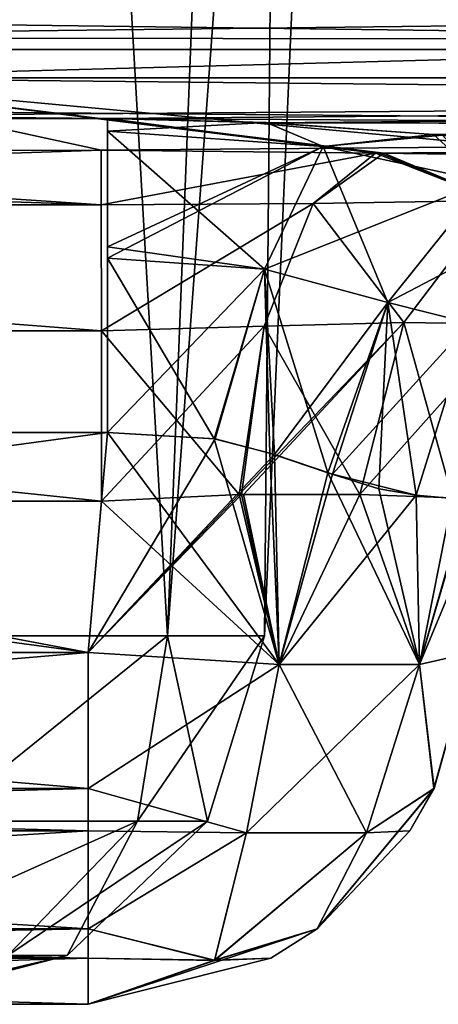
# Model space of a CAD drawing. Header units: millimetres. Extents: x -125 to 125, y -4 to 53.
# Tile 270 of 446: x 40.953 to 41.496, y -3.1 to -1.822. Entities that reach past the tile are written whole.
import ezdxf

# ---------------------------------------------------------------- set-up
doc = ezdxf.new("R2010")
doc.units = ezdxf.units.MM
doc.header["$LTSCALE"] = 65.185185
for name, color, linetype in [('14', 7, 'CONTINUOUS'), ('18', 7, 'CONTINUOUS'), ('209', 7, 'CONTINUOUS'), ('211', 7, 'CONTINUOUS'), ('272', 7, 'CONTINUOUS'), ('273', 7, 'CONTINUOUS'), ('274', 7, 'CONTINUOUS'), ('290', 7, 'CONTINUOUS'), ('291', 7, 'CONTINUOUS'), ('292', 7, 'CONTINUOUS'), ('312', 7, 'CONTINUOUS'), ('313', 7, 'CONTINUOUS'), ('332', 7, 'CONTINUOUS'), ('333', 7, 'CONTINUOUS'), ('344', 7, 'CONTINUOUS'), ('345', 7, 'CONTINUOUS'), ('346', 7, 'CONTINUOUS'), ('347', 7, 'CONTINUOUS'), ('348', 7, 'CONTINUOUS'), ('384', 7, 'CONTINUOUS'), ('388', 7, 'CONTINUOUS'), ('389', 7, 'CONTINUOUS'), ('390', 7, 'CONTINUOUS'), ('391', 7, 'CONTINUOUS'), ('409', 7, 'CONTINUOUS'), ('412', 7, 'CONTINUOUS'), ('413', 7, 'CONTINUOUS'), ('416', 7, 'CONTINUOUS'), ('421', 7, 'CONTINUOUS'), ('422', 7, 'CONTINUOUS'), ('423', 7, 'CONTINUOUS'), ('424', 7, 'CONTINUOUS'), ('428', 7, 'CONTINUOUS'), ('429', 7, 'CONTINUOUS'), ('430', 7, 'CONTINUOUS'), ('432', 7, 'CONTINUOUS'), ('478', 7, 'CONTINUOUS'), ('480', 7, 'CONTINUOUS'), ('481', 7, 'CONTINUOUS'), ('482', 7, 'CONTINUOUS')]:
    doc.layers.add(name, color=color, linetype=linetype)

msp = doc.modelspace()

# ---------------------------------------------------------------- linework, layer by layer
at = {"layer": '14', "color": 7, "linetype": 'CONTINUOUS'}
for points in [[(31.4581, -1.7064, -124.7895), (43.4046, -1.8612, -124.6798), (31.4581, -1.8612, -124.6798), (31.4581, -1.7064, -124.7895)], [(43.4046, -1.7064, -124.7895), (43.4046, -1.8612, -124.6798), (31.4581, -1.7064, -124.7895), (43.4046, -1.7064, -124.7895)], [(43.4046, -1.8612, -124.6798), (43.4046, -1.964, -124.5203), (31.4581, -1.8612, -124.6798), (43.4046, -1.8612, -124.6798)], [(43.4046, -1.964, -124.5203), (41.0668, -1.9508, -124.5504), (31.4581, -1.8612, -124.6798), (43.4046, -1.964, -124.5203)], [(41.0668, -1.9508, -124.5504), (38.9332, -1.9508, -124.5504), (31.4581, -1.8612, -124.6798), (41.0668, -1.9508, -124.5504)], [(41.2731, -1.956, -124.5391), (41.0668, -1.9508, -124.5504), (43.4046, -1.964, -124.5203), (41.2731, -1.956, -124.5391)], [(41.5021, -1.9724, -124.4978), (41.2731, -1.956, -124.5391), (43.4046, -1.964, -124.5203), (41.5021, -1.9724, -124.4978)]]:
    msp.add_3dface(points, dxfattribs=at)
at = {"layer": '18', "color": 7, "linetype": 'CONTINUOUS'}
for points in [[(40.2209, -1.8457, 124.6953), (52.1674, -1.7064, 124.7895), (40.2209, -1.6963, 124.7939), (40.2209, -1.8457, 124.6953)], [(52.1674, -1.8612, 124.6798), (52.1674, -1.7064, 124.7895), (40.2209, -1.8457, 124.6953), (52.1674, -1.8612, 124.6798)], [(40.2209, -1.9508, 124.5504), (52.1674, -1.8612, 124.6798), (40.2209, -1.8457, 124.6953), (40.2209, -1.9508, 124.5504)], [(41.0668, -1.9508, 124.5504), (52.1674, -1.8612, 124.6798), (40.2209, -1.9508, 124.5504), (41.0668, -1.9508, 124.5504)], [(41.2741, -1.9561, 124.539), (52.1674, -1.8612, 124.6798), (41.0668, -1.9508, 124.5504), (41.2741, -1.9561, 124.539)], [(52.1674, -1.964, 124.5203), (52.1674, -1.8612, 124.6798), (41.2741, -1.9561, 124.539), (52.1674, -1.964, 124.5203)], [(41.4902, -1.9714, 124.5008), (52.1674, -1.964, 124.5203), (41.2741, -1.9561, 124.539), (41.4902, -1.9714, 124.5008)], [(41.7134, -1.9917, 124.425), (52.1674, -1.964, 124.5203), (41.4902, -1.9714, 124.5008), (41.7134, -1.9917, 124.425)]]:
    msp.add_3dface(points, dxfattribs=at)
at = {"layer": '209', "color": 7, "linetype": 'CONTINUOUS'}
for points in [[(40.3014, -1.5981, -120.9029), (40.6257, -1.898, -121.6282), (51.816, -1.5981, -120.9434), (40.3014, -1.5981, -120.9029)], [(40.6257, -1.898, -121.6282), (52.233, -1.898, -121.6693), (51.816, -1.5981, -120.9434), (40.6257, -1.898, -121.6282)], [(39.9999, -1.9921, -122.1848), (41.0589, -1.9919, -122.1852), (40.6257, -1.898, -121.6282), (39.9999, -1.9921, -122.1848)], [(41.4151, -1.9955, -122.2419), (41.4259, -1.9957, -122.2456), (40.6257, -1.898, -121.6282), (41.4151, -1.9955, -122.2419)], [(41.0589, -1.9919, -122.1852), (41.4151, -1.9955, -122.2419), (40.6257, -1.898, -121.6282), (41.0589, -1.9919, -122.1852)], [(40.6257, -1.898, -121.6282), (50.59, -2, -122.4385), (52.233, -1.898, -121.6693), (40.6257, -1.898, -121.6282)], [(41.7281, -2, -122.4074), (50.59, -2, -122.4385), (40.6257, -1.898, -121.6282), (41.7281, -2, -122.4074)], [(41.4259, -1.9957, -122.2456), (41.7281, -2, -122.4074), (40.6257, -1.898, -121.6282), (41.4259, -1.9957, -122.2456)]]:
    msp.add_3dface(points, dxfattribs=at)
at = {"layer": '211', "color": 7, "linetype": 'CONTINUOUS'}
for points in [[(51.816, -1.5981, 120.9434), (40.6257, -1.898, 121.6282), (40.3014, -1.5981, 120.9029), (51.816, -1.5981, 120.9434)], [(52.233, -1.898, 121.6693), (40.6257, -1.898, 121.6282), (51.816, -1.5981, 120.9434), (52.233, -1.898, 121.6693)], [(41.0589, -1.9919, 122.1852), (39.9999, -1.9921, 122.1848), (40.6257, -1.898, 121.6282), (41.0589, -1.9919, 122.1852)], [(52.233, -1.898, 121.6693), (41.0589, -1.9919, 122.1852), (40.6257, -1.898, 121.6282), (52.233, -1.898, 121.6693)], [(41.4151, -1.9955, 122.242), (41.0589, -1.9919, 122.1852), (52.233, -1.898, 121.6693), (41.4151, -1.9955, 122.242)], [(41.4207, -1.9956, 122.2438), (41.4151, -1.9955, 122.242), (52.233, -1.898, 121.6693), (41.4207, -1.9956, 122.2438)], [(41.7281, -2, 122.4074), (41.4207, -1.9956, 122.2438), (52.233, -1.898, 121.6693), (41.7281, -2, 122.4074)]]:
    msp.add_3dface(points, dxfattribs=at)
at = {"layer": '272', "color": 7, "linetype": 'CONTINUOUS'}
for points in [[(41.0418, -2.6436, 124.2437), (41.0668, -2.3579, 124.2687), (38.9332, -2.3579, 124.2687), (41.0418, -2.6436, 124.2437)], [(38.9582, -2.6436, 124.2437), (41.0418, -2.6436, 124.2437), (38.9332, -2.3579, 124.2687), (38.9582, -2.6436, 124.2437)]]:
    msp.add_3dface(points, dxfattribs=at)
at = {"layer": '273', "color": 7, "linetype": 'CONTINUOUS'}
for points in [[(41.0418, -3.1, 123.7456), (38.9582, -3.1, 123.7456), (41.0418, -3.1, 123.1619), (41.0418, -3.1, 123.7456)], [(41.0418, -3.1, 123.1619), (38.9582, -3.1, 123.7456), (38.9582, -3.1, 123.1619), (41.0418, -3.1, 123.1619)]]:
    msp.add_3dface(points, dxfattribs=at)
at = {"layer": '274', "color": 7, "linetype": 'CONTINUOUS'}
for points in [[(41.0418, -2.6436, 122.6638), (38.9582, -2.6436, 122.6638), (40, -2.4472, 122.6467), (41.0418, -2.6436, 122.6638)], [(41.059, -2.447, 122.6466), (41.0418, -2.6436, 122.6638), (40, -2.4472, 122.6467), (41.059, -2.447, 122.6466)]]:
    msp.add_3dface(points, dxfattribs=at)
at = {"layer": '290', "color": 7, "linetype": 'CONTINUOUS'}
for points in [[(38.9582, -2.6436, -124.2437), (38.9332, -2.3579, -124.2687), (41.0668, -2.3579, -124.2687), (38.9582, -2.6436, -124.2437)], [(41.0418, -2.6436, -124.2437), (38.9582, -2.6436, -124.2437), (41.0668, -2.3579, -124.2687), (41.0418, -2.6436, -124.2437)]]:
    msp.add_3dface(points, dxfattribs=at)
at = {"layer": '291', "color": 7, "linetype": 'CONTINUOUS'}
for points in [[(38.9582, -3.1, -123.7456), (41.0418, -3.1, -123.7456), (38.9582, -3.1, -123.1619), (38.9582, -3.1, -123.7456)], [(41.0418, -3.1, -123.7456), (41.0418, -3.1, -123.1619), (38.9582, -3.1, -123.1619), (41.0418, -3.1, -123.7456)]]:
    msp.add_3dface(points, dxfattribs=at)
at = {"layer": '292', "color": 7, "linetype": 'CONTINUOUS'}
for points in [[(38.9582, -2.6436, -122.6638), (41.0418, -2.6436, -122.6638), (40, -2.4472, -122.6467), (38.9582, -2.6436, -122.6638)], [(41.0418, -2.6436, -122.6638), (41.059, -2.447, -122.6466), (40, -2.4472, -122.6467), (41.0418, -2.6436, -122.6638)]]:
    msp.add_3dface(points, dxfattribs=at)
at = {"layer": '312', "color": 7, "linetype": 'CONTINUOUS'}
for points in [[(41.0668, -2.3579, 124.2687), (41.0418, -2.6436, 124.2437), (41.2898, -2.6593, 124.1757), (41.0668, -2.3579, 124.2687)], [(41.0668, -2.3579, 124.2687), (41.2898, -2.6593, 124.1757), (41.2055, -2.3663, 124.2482), (41.0668, -2.3579, 124.2687)], [(41.2055, -2.3663, 124.2482), (41.2898, -2.6593, 124.1757), (41.2779, -2.3849, 124.2185), (41.2055, -2.3663, 124.2482)], [(41.2779, -2.3849, 124.2185), (41.2898, -2.6593, 124.1757), (41.3532, -2.4102, 124.1707), (41.2779, -2.3849, 124.2185)], [(41.2898, -2.6593, 124.1757), (41.4719, -2.6593, 123.9936), (41.3532, -2.4102, 124.1707), (41.2898, -2.6593, 124.1757)], [(41.3532, -2.4102, 124.1707), (41.4719, -2.6593, 123.9936), (41.4191, -2.4313, 124.1102), (41.3532, -2.4102, 124.1707)], [(41.4191, -2.4313, 124.1102), (41.4719, -2.6593, 123.9936), (41.4678, -2.4395, 124.0495), (41.4191, -2.4313, 124.1102)], [(41.4678, -2.4395, 124.0495), (41.4719, -2.6593, 123.9936), (41.5348, -2.4456, 123.9113), (41.4678, -2.4395, 124.0495)], [(41.4719, -2.6593, 123.9936), (41.5399, -2.6436, 123.7456), (41.5348, -2.4456, 123.9113), (41.4719, -2.6593, 123.9936)]]:
    msp.add_3dface(points, dxfattribs=at)
at = {"layer": '313', "color": 7, "linetype": 'CONTINUOUS'}
for points in [[(41.2409, -2.4386, 122.6798), (41.0418, -2.6436, 122.6638), (41.238, -2.4386, 122.6787), (41.2409, -2.4386, 122.6798)], [(41.0418, -2.6436, 122.6638), (41.059, -2.447, 122.6466), (41.238, -2.4386, 122.6787), (41.0418, -2.6436, 122.6638)], [(41.2898, -2.6593, 122.7318), (41.0418, -2.6436, 122.6638), (41.2409, -2.4386, 122.6798), (41.2898, -2.6593, 122.7318)], [(41.3947, -2.4387, 122.7749), (41.2898, -2.6593, 122.7318), (41.2409, -2.4386, 122.6798), (41.3947, -2.4387, 122.7749)], [(41.4719, -2.6593, 122.914), (41.2898, -2.6593, 122.7318), (41.3947, -2.4387, 122.7749), (41.4719, -2.6593, 122.914)], [(41.515, -2.4427, 122.9426), (41.4719, -2.6593, 122.914), (41.3947, -2.4387, 122.7749), (41.515, -2.4427, 122.9426)], [(41.5563, -2.4564, 123.1456), (41.4719, -2.6593, 122.914), (41.515, -2.4427, 122.9426), (41.5563, -2.4564, 123.1456)], [(41.5563, -2.4564, 123.1456), (41.5399, -2.6436, 123.1619), (41.4719, -2.6593, 122.914), (41.5563, -2.4564, 123.1456)]]:
    msp.add_3dface(points, dxfattribs=at)
at = {"layer": '332', "color": 7, "linetype": 'CONTINUOUS'}
for points in [[(41.0418, -2.6436, -124.2437), (41.0668, -2.3579, -124.2687), (41.2067, -2.3665, -124.2478), (41.0418, -2.6436, -124.2437)], [(41.2838, -2.3868, -124.2154), (41.0418, -2.6436, -124.2437), (41.2067, -2.3665, -124.2478), (41.2838, -2.3868, -124.2154)], [(41.2898, -2.6593, -124.1757), (41.0418, -2.6436, -124.2437), (41.2838, -2.3868, -124.2154), (41.2898, -2.6593, -124.1757)], [(41.3589, -2.4122, -124.1662), (41.2898, -2.6593, -124.1757), (41.2838, -2.3868, -124.2154), (41.3589, -2.4122, -124.1662)], [(41.4678, -2.4395, -124.0495), (41.2898, -2.6593, -124.1757), (41.3589, -2.4122, -124.1662), (41.4678, -2.4395, -124.0495)], [(41.4719, -2.6593, -123.9936), (41.2898, -2.6593, -124.1757), (41.4678, -2.4395, -124.0495), (41.4719, -2.6593, -123.9936)], [(41.5337, -2.4454, -123.9147), (41.4719, -2.6593, -123.9936), (41.4678, -2.4395, -124.0495), (41.5337, -2.4454, -123.9147)], [(41.5563, -2.4564, -123.762), (41.4719, -2.6593, -123.9936), (41.5337, -2.4454, -123.9147), (41.5563, -2.4564, -123.762)], [(41.5563, -2.4564, -123.762), (41.5399, -2.6436, -123.7456), (41.4719, -2.6593, -123.9936), (41.5563, -2.4564, -123.762)]]:
    msp.add_3dface(points, dxfattribs=at)
at = {"layer": '333', "color": 7, "linetype": 'CONTINUOUS'}
for points in [[(41.059, -2.447, -122.6466), (41.2898, -2.6593, -122.7318), (41.238, -2.4386, -122.6787), (41.059, -2.447, -122.6466)], [(41.238, -2.4386, -122.6787), (41.2898, -2.6593, -122.7318), (41.2435, -2.4386, -122.6808), (41.238, -2.4386, -122.6787)], [(41.2435, -2.4386, -122.6808), (41.2898, -2.6593, -122.7318), (41.3947, -2.4387, -122.7749), (41.2435, -2.4386, -122.6808)], [(41.2898, -2.6593, -122.7318), (41.4719, -2.6593, -122.914), (41.3947, -2.4387, -122.7749), (41.2898, -2.6593, -122.7318)], [(41.3947, -2.4387, -122.7749), (41.4719, -2.6593, -122.914), (41.515, -2.4427, -122.9426), (41.3947, -2.4387, -122.7749)], [(41.059, -2.447, -122.6466), (41.0418, -2.6436, -122.6638), (41.2898, -2.6593, -122.7318), (41.059, -2.447, -122.6466)], [(41.4719, -2.6593, -122.914), (41.5399, -2.6436, -123.1619), (41.515, -2.4427, -122.9426), (41.4719, -2.6593, -122.914)]]:
    msp.add_3dface(points, dxfattribs=at)
at = {"layer": '344', "color": 7, "linetype": 'CONTINUOUS'}
for points in [[(41.0418, -2.6436, 124.2437), (38.9582, -2.8201, 124.1946), (41.0418, -2.8201, 124.1946), (41.0418, -2.6436, 124.2437)], [(41.0418, -2.6436, 124.2437), (38.9582, -2.6436, 124.2437), (38.9582, -2.8201, 124.1946), (41.0418, -2.6436, 124.2437)], [(38.9582, -2.8201, 124.1946), (38.9582, -2.8747, 124.1633), (41.0418, -2.8201, 124.1946), (38.9582, -2.8201, 124.1946)], [(41.0418, -2.8201, 124.1946), (38.9582, -2.8747, 124.1633), (41.0418, -2.8747, 124.1633), (41.0418, -2.8201, 124.1946)], [(38.9582, -2.8747, 124.1633), (38.9582, -3.0021, 124.0428), (41.0418, -2.8747, 124.1633), (38.9582, -2.8747, 124.1633)], [(41.0418, -2.8747, 124.1633), (38.9582, -3.0021, 124.0428), (41.0418, -3.0021, 124.0428), (41.0418, -2.8747, 124.1633)], [(41.0418, -3.0021, 124.0428), (38.9582, -3.0401, 123.9829), (41.0418, -3.0401, 123.9829), (41.0418, -3.0021, 124.0428)], [(38.9582, -3.0021, 124.0428), (38.9582, -3.0401, 123.9829), (41.0418, -3.0021, 124.0428), (38.9582, -3.0021, 124.0428)], [(38.9582, -3.1, 123.7456), (41.0418, -3.1, 123.7456), (41.0418, -3.0401, 123.9829), (38.9582, -3.1, 123.7456)], [(38.9582, -3.0401, 123.9829), (38.9582, -3.1, 123.7456), (41.0418, -3.0401, 123.9829), (38.9582, -3.0401, 123.9829)]]:
    msp.add_3dface(points, dxfattribs=at)
at = {"layer": '345', "color": 7, "linetype": 'CONTINUOUS'}
for points in [[(41.2898, -2.6593, 124.1757), (41.0418, -2.6436, 124.2437), (41.0418, -2.8201, 124.1946), (41.2898, -2.6593, 124.1757)], [(41.5399, -2.6436, 123.7456), (41.4719, -2.6593, 123.9936), (41.4908, -2.8201, 123.7456), (41.5399, -2.6436, 123.7456)], [(41.2898, -2.6593, 124.1757), (41.0418, -2.8201, 124.1946), (41.2475, -2.8777, 124.107), (41.2898, -2.6593, 124.1757)], [(41.4032, -2.8777, 123.9512), (41.2898, -2.6593, 124.1757), (41.2475, -2.8777, 124.107), (41.4032, -2.8777, 123.9512)], [(41.4719, -2.6593, 123.9936), (41.2898, -2.6593, 124.1757), (41.4032, -2.8777, 123.9512), (41.4719, -2.6593, 123.9936)], [(41.4908, -2.8201, 123.7456), (41.4719, -2.6593, 123.9936), (41.4032, -2.8777, 123.9512), (41.4908, -2.8201, 123.7456)], [(41.0418, -2.8201, 124.1946), (41.0418, -2.8747, 124.1633), (41.0418, -3.0021, 124.0428), (41.0418, -2.8201, 124.1946)], [(41.0418, -2.8201, 124.1946), (41.0418, -3.0021, 124.0428), (41.2475, -2.8777, 124.107), (41.0418, -2.8201, 124.1946)], [(41.4908, -2.8201, 123.7456), (41.4032, -2.8777, 123.9512), (41.4596, -2.8747, 123.7456), (41.4908, -2.8201, 123.7456)], [(41.2475, -2.8777, 124.107), (41.0418, -3.0021, 124.0428), (41.2058, -3.043, 123.9095), (41.2475, -2.8777, 124.107)], [(41.4032, -2.8777, 123.9512), (41.2475, -2.8777, 124.107), (41.2058, -3.043, 123.9095), (41.4032, -2.8777, 123.9512)], [(41.4032, -2.8777, 123.9512), (41.2058, -3.043, 123.9095), (41.3391, -3.0021, 123.7456), (41.4032, -2.8777, 123.9512)], [(41.4032, -2.8777, 123.9512), (41.3391, -3.0021, 123.7456), (41.4596, -2.8747, 123.7456), (41.4032, -2.8777, 123.9512)], [(41.0418, -3.0021, 124.0428), (41.0418, -3.1, 123.7456), (41.2058, -3.043, 123.9095), (41.0418, -3.0021, 124.0428)], [(41.0418, -3.1, 123.7456), (41.0418, -3.0021, 124.0428), (41.0418, -3.0401, 123.9829), (41.0418, -3.1, 123.7456)], [(41.3391, -3.0021, 123.7456), (41.2058, -3.043, 123.9095), (41.2791, -3.0401, 123.7456), (41.3391, -3.0021, 123.7456)], [(41.2058, -3.043, 123.9095), (41.0418, -3.1, 123.7456), (41.2791, -3.0401, 123.7456), (41.2058, -3.043, 123.9095)]]:
    msp.add_3dface(points, dxfattribs=at)
at = {"layer": '346', "color": 7, "linetype": 'CONTINUOUS'}
for points in [[(41.5399, -2.6436, 123.1619), (41.4908, -2.8201, 123.7456), (41.4908, -2.8201, 123.1619), (41.5399, -2.6436, 123.1619)], [(41.5399, -2.6436, 123.1619), (41.5399, -2.6436, 123.7456), (41.4908, -2.8201, 123.7456), (41.5399, -2.6436, 123.1619)], [(41.4908, -2.8201, 123.1619), (41.4596, -2.8747, 123.7456), (41.4596, -2.8747, 123.1619), (41.4908, -2.8201, 123.1619)], [(41.4908, -2.8201, 123.7456), (41.4596, -2.8747, 123.7456), (41.4908, -2.8201, 123.1619), (41.4908, -2.8201, 123.7456)], [(41.4596, -2.8747, 123.1619), (41.3391, -3.0021, 123.7456), (41.3391, -3.0021, 123.1619), (41.4596, -2.8747, 123.1619)], [(41.4596, -2.8747, 123.7456), (41.3391, -3.0021, 123.7456), (41.4596, -2.8747, 123.1619), (41.4596, -2.8747, 123.7456)], [(41.3391, -3.0021, 123.1619), (41.2791, -3.0401, 123.7456), (41.2791, -3.0401, 123.1619), (41.3391, -3.0021, 123.1619)], [(41.3391, -3.0021, 123.7456), (41.2791, -3.0401, 123.7456), (41.3391, -3.0021, 123.1619), (41.3391, -3.0021, 123.7456)], [(41.0418, -3.1, 123.7456), (41.0418, -3.1, 123.1619), (41.2791, -3.0401, 123.1619), (41.0418, -3.1, 123.7456)], [(41.2791, -3.0401, 123.7456), (41.0418, -3.1, 123.7456), (41.2791, -3.0401, 123.1619), (41.2791, -3.0401, 123.7456)]]:
    msp.add_3dface(points, dxfattribs=at)
at = {"layer": '347', "color": 7, "linetype": 'CONTINUOUS'}
for points in [[(41.0418, -2.6436, 122.6638), (41.2898, -2.6593, 122.7318), (41.0418, -2.8201, 122.713), (41.0418, -2.6436, 122.6638)], [(41.4719, -2.6593, 122.914), (41.5399, -2.6436, 123.1619), (41.4908, -2.8201, 123.1619), (41.4719, -2.6593, 122.914)], [(41.0418, -2.8201, 122.713), (41.2898, -2.6593, 122.7318), (41.2475, -2.8777, 122.8005), (41.0418, -2.8201, 122.713)], [(41.2475, -2.8777, 122.8005), (41.4719, -2.6593, 122.914), (41.4032, -2.8777, 122.9563), (41.2475, -2.8777, 122.8005)], [(41.2898, -2.6593, 122.7318), (41.4719, -2.6593, 122.914), (41.2475, -2.8777, 122.8005), (41.2898, -2.6593, 122.7318)], [(41.4719, -2.6593, 122.914), (41.4908, -2.8201, 123.1619), (41.4032, -2.8777, 122.9563), (41.4719, -2.6593, 122.914)], [(41.0418, -2.8201, 122.713), (41.2475, -2.8777, 122.8005), (41.0418, -2.8747, 122.7442), (41.0418, -2.8201, 122.713)], [(41.4908, -2.8201, 123.1619), (41.3391, -3.0021, 123.1619), (41.4032, -2.8777, 122.9563), (41.4908, -2.8201, 123.1619)], [(41.4908, -2.8201, 123.1619), (41.4596, -2.8747, 123.1619), (41.3391, -3.0021, 123.1619), (41.4908, -2.8201, 123.1619)], [(41.2475, -2.8777, 122.8005), (41.0418, -3.0021, 122.8647), (41.0418, -2.8747, 122.7442), (41.2475, -2.8777, 122.8005)], [(41.2475, -2.8777, 122.8005), (41.2058, -3.043, 122.998), (41.0418, -3.0021, 122.8647), (41.2475, -2.8777, 122.8005)], [(41.2475, -2.8777, 122.8005), (41.4032, -2.8777, 122.9563), (41.2058, -3.043, 122.998), (41.2475, -2.8777, 122.8005)], [(41.4032, -2.8777, 122.9563), (41.3391, -3.0021, 123.1619), (41.2058, -3.043, 122.998), (41.4032, -2.8777, 122.9563)], [(41.0418, -3.1, 123.1619), (41.3391, -3.0021, 123.1619), (41.2791, -3.0401, 123.1619), (41.0418, -3.1, 123.1619)], [(41.3391, -3.0021, 123.1619), (41.0418, -3.1, 123.1619), (41.2058, -3.043, 122.998), (41.3391, -3.0021, 123.1619)], [(41.0418, -3.0021, 122.8647), (41.2058, -3.043, 122.998), (41.0418, -3.0401, 122.9246), (41.0418, -3.0021, 122.8647)], [(41.2058, -3.043, 122.998), (41.0418, -3.1, 123.1619), (41.0418, -3.0401, 122.9246), (41.2058, -3.043, 122.998)]]:
    msp.add_3dface(points, dxfattribs=at)
at = {"layer": '348', "color": 7, "linetype": 'CONTINUOUS'}
for points in [[(38.9582, -2.6436, 122.6638), (41.0418, -2.6436, 122.6638), (41.0418, -2.8201, 122.713), (38.9582, -2.6436, 122.6638)], [(38.9582, -2.6436, 122.6638), (41.0418, -2.8201, 122.713), (38.9582, -2.8201, 122.713), (38.9582, -2.6436, 122.6638)], [(38.9582, -2.8201, 122.713), (41.0418, -2.8747, 122.7442), (38.9582, -2.8747, 122.7442), (38.9582, -2.8201, 122.713)], [(41.0418, -2.8201, 122.713), (41.0418, -2.8747, 122.7442), (38.9582, -2.8201, 122.713), (41.0418, -2.8201, 122.713)], [(38.9582, -2.8747, 122.7442), (41.0418, -3.0021, 122.8647), (38.9582, -3.0021, 122.8647), (38.9582, -2.8747, 122.7442)], [(41.0418, -2.8747, 122.7442), (41.0418, -3.0021, 122.8647), (38.9582, -2.8747, 122.7442), (41.0418, -2.8747, 122.7442)], [(38.9582, -3.0021, 122.8647), (41.0418, -3.0401, 122.9246), (38.9582, -3.0401, 122.9246), (38.9582, -3.0021, 122.8647)], [(41.0418, -3.0021, 122.8647), (41.0418, -3.0401, 122.9246), (38.9582, -3.0021, 122.8647), (41.0418, -3.0021, 122.8647)], [(41.0418, -3.1, 123.1619), (38.9582, -3.1, 123.1619), (38.9582, -3.0401, 122.9246), (41.0418, -3.1, 123.1619)], [(41.0418, -3.0401, 122.9246), (41.0418, -3.1, 123.1619), (38.9582, -3.0401, 122.9246), (41.0418, -3.0401, 122.9246)]]:
    msp.add_3dface(points, dxfattribs=at)
at = {"layer": '384', "color": 7, "linetype": 'CONTINUOUS'}
for points in [[(41.0418, -2.8199, -122.7129), (41.0418, -2.6436, -122.6638), (38.9582, -2.8199, -122.7129), (41.0418, -2.8199, -122.7129)], [(41.0418, -2.6436, -122.6638), (38.9582, -2.6436, -122.6638), (38.9582, -2.8199, -122.7129), (41.0418, -2.6436, -122.6638)], [(38.9582, -2.8747, -122.7442), (41.0418, -2.8199, -122.7129), (38.9582, -2.8199, -122.7129), (38.9582, -2.8747, -122.7442)], [(41.0418, -2.8747, -122.7442), (41.0418, -2.8199, -122.7129), (38.9582, -2.8747, -122.7442), (41.0418, -2.8747, -122.7442)], [(38.9582, -3.0019, -122.8645), (41.0418, -2.8747, -122.7442), (38.9582, -2.8747, -122.7442), (38.9582, -3.0019, -122.8645)], [(41.0418, -3.0019, -122.8645), (41.0418, -2.8747, -122.7442), (38.9582, -3.0019, -122.8645), (41.0418, -3.0019, -122.8645)], [(41.0418, -3.0401, -122.9246), (41.0418, -3.0019, -122.8645), (38.9582, -3.0401, -122.9246), (41.0418, -3.0401, -122.9246)], [(38.9582, -3.0401, -122.9246), (41.0418, -3.0019, -122.8645), (38.9582, -3.0019, -122.8645), (38.9582, -3.0401, -122.9246)], [(38.9582, -3.1, -123.1619), (41.0418, -3.1, -123.1619), (41.0418, -3.0401, -122.9246), (38.9582, -3.1, -123.1619)], [(38.9582, -3.1, -123.1619), (41.0418, -3.0401, -122.9246), (38.9582, -3.0401, -122.9246), (38.9582, -3.1, -123.1619)]]:
    msp.add_3dface(points, dxfattribs=at)
at = {"layer": '388', "color": 7, "linetype": 'CONTINUOUS'}
for points in [[(38.9582, -2.8199, -124.1946), (38.9582, -2.6436, -124.2437), (41.0418, -2.8199, -124.1946), (38.9582, -2.8199, -124.1946)], [(38.9582, -2.6436, -124.2437), (41.0418, -2.6436, -124.2437), (41.0418, -2.8199, -124.1946), (38.9582, -2.6436, -124.2437)], [(38.9582, -2.8747, -124.1633), (38.9582, -2.8199, -124.1946), (41.0418, -2.8747, -124.1633), (38.9582, -2.8747, -124.1633)], [(41.0418, -2.8747, -124.1633), (38.9582, -2.8199, -124.1946), (41.0418, -2.8199, -124.1946), (41.0418, -2.8747, -124.1633)], [(38.9582, -3.0019, -124.0431), (38.9582, -2.8747, -124.1633), (41.0418, -3.0019, -124.0431), (38.9582, -3.0019, -124.0431)], [(41.0418, -3.0019, -124.0431), (38.9582, -2.8747, -124.1633), (41.0418, -2.8747, -124.1633), (41.0418, -3.0019, -124.0431)], [(38.9582, -3.0401, -123.9829), (38.9582, -3.0019, -124.0431), (41.0418, -3.0401, -123.9829), (38.9582, -3.0401, -123.9829)], [(41.0418, -3.0401, -123.9829), (38.9582, -3.0019, -124.0431), (41.0418, -3.0019, -124.0431), (41.0418, -3.0401, -123.9829)], [(41.0418, -3.1, -123.7456), (38.9582, -3.0401, -123.9829), (41.0418, -3.0401, -123.9829), (41.0418, -3.1, -123.7456)], [(41.0418, -3.1, -123.7456), (38.9582, -3.1, -123.7456), (38.9582, -3.0401, -123.9829), (41.0418, -3.1, -123.7456)]]:
    msp.add_3dface(points, dxfattribs=at)
at = {"layer": '389', "color": 7, "linetype": 'CONTINUOUS'}
for points in [[(41.0418, -2.6436, -124.2437), (41.2898, -2.6593, -124.1757), (41.0418, -2.8199, -124.1946), (41.0418, -2.6436, -124.2437)], [(41.4719, -2.6593, -123.9936), (41.5399, -2.6436, -123.7456), (41.4909, -2.8199, -123.7456), (41.4719, -2.6593, -123.9936)], [(41.0418, -2.8199, -124.1946), (41.2898, -2.6593, -124.1757), (41.2476, -2.8775, -124.1071), (41.0418, -2.8199, -124.1946)], [(41.2476, -2.8775, -124.1071), (41.4719, -2.6593, -123.9936), (41.4033, -2.8775, -123.9513), (41.2476, -2.8775, -124.1071)], [(41.2898, -2.6593, -124.1757), (41.4719, -2.6593, -123.9936), (41.2476, -2.8775, -124.1071), (41.2898, -2.6593, -124.1757)], [(41.4033, -2.8775, -123.9513), (41.4719, -2.6593, -123.9936), (41.4909, -2.8199, -123.7456), (41.4033, -2.8775, -123.9513)], [(41.0418, -2.8747, -124.1633), (41.0418, -2.8199, -124.1946), (41.2476, -2.8775, -124.1071), (41.0418, -2.8747, -124.1633)], [(41.4033, -2.8775, -123.9513), (41.4909, -2.8199, -123.7456), (41.3393, -3.0019, -123.7456), (41.4033, -2.8775, -123.9513)], [(41.3393, -3.0019, -123.7456), (41.4909, -2.8199, -123.7456), (41.4596, -2.8747, -123.7456), (41.3393, -3.0019, -123.7456)], [(41.0418, -3.0019, -124.0431), (41.0418, -2.8747, -124.1633), (41.2476, -2.8775, -124.1071), (41.0418, -3.0019, -124.0431)], [(41.0418, -3.0019, -124.0431), (41.2476, -2.8775, -124.1071), (41.2059, -3.0429, -123.9097), (41.0418, -3.0019, -124.0431)], [(41.2476, -2.8775, -124.1071), (41.4033, -2.8775, -123.9513), (41.2059, -3.0429, -123.9097), (41.2476, -2.8775, -124.1071)], [(41.2059, -3.0429, -123.9097), (41.4033, -2.8775, -123.9513), (41.3393, -3.0019, -123.7456), (41.2059, -3.0429, -123.9097)], [(41.0418, -3.0401, -123.9829), (41.0418, -3.0019, -124.0431), (41.2059, -3.0429, -123.9097), (41.0418, -3.0401, -123.9829)], [(41.0418, -3.1, -123.7456), (41.3393, -3.0019, -123.7456), (41.2791, -3.0401, -123.7456), (41.0418, -3.1, -123.7456)], [(41.0418, -3.1, -123.7456), (41.2059, -3.0429, -123.9097), (41.3393, -3.0019, -123.7456), (41.0418, -3.1, -123.7456)], [(41.0418, -3.1, -123.7456), (41.0418, -3.0401, -123.9829), (41.2059, -3.0429, -123.9097), (41.0418, -3.1, -123.7456)]]:
    msp.add_3dface(points, dxfattribs=at)
at = {"layer": '390', "color": 7, "linetype": 'CONTINUOUS'}
for points in [[(41.5399, -2.6436, -123.7456), (41.5399, -2.6436, -123.1619), (41.4909, -2.8199, -123.1619), (41.5399, -2.6436, -123.7456)], [(41.4909, -2.8199, -123.7456), (41.5399, -2.6436, -123.7456), (41.4909, -2.8199, -123.1619), (41.4909, -2.8199, -123.7456)], [(41.4596, -2.8747, -123.7456), (41.4909, -2.8199, -123.7456), (41.4596, -2.8747, -123.1619), (41.4596, -2.8747, -123.7456)], [(41.4596, -2.8747, -123.1619), (41.4909, -2.8199, -123.7456), (41.4909, -2.8199, -123.1619), (41.4596, -2.8747, -123.1619)], [(41.3393, -3.0019, -123.7456), (41.4596, -2.8747, -123.7456), (41.3393, -3.0019, -123.1619), (41.3393, -3.0019, -123.7456)], [(41.3393, -3.0019, -123.1619), (41.4596, -2.8747, -123.7456), (41.4596, -2.8747, -123.1619), (41.3393, -3.0019, -123.1619)], [(41.2791, -3.0401, -123.7456), (41.3393, -3.0019, -123.7456), (41.2791, -3.0401, -123.1619), (41.2791, -3.0401, -123.7456)], [(41.2791, -3.0401, -123.1619), (41.3393, -3.0019, -123.7456), (41.3393, -3.0019, -123.1619), (41.2791, -3.0401, -123.1619)], [(41.0418, -3.1, -123.1619), (41.0418, -3.1, -123.7456), (41.2791, -3.0401, -123.7456), (41.0418, -3.1, -123.1619)], [(41.0418, -3.1, -123.1619), (41.2791, -3.0401, -123.7456), (41.2791, -3.0401, -123.1619), (41.0418, -3.1, -123.1619)]]:
    msp.add_3dface(points, dxfattribs=at)
at = {"layer": '391', "color": 7, "linetype": 'CONTINUOUS'}
for points in [[(41.2898, -2.6593, -122.7318), (41.0418, -2.6436, -122.6638), (41.0418, -2.8199, -122.7129), (41.2898, -2.6593, -122.7318)], [(41.5399, -2.6436, -123.1619), (41.4719, -2.6593, -122.914), (41.4909, -2.8199, -123.1619), (41.5399, -2.6436, -123.1619)], [(41.2898, -2.6593, -122.7318), (41.0418, -2.8199, -122.7129), (41.2476, -2.8775, -122.8004), (41.2898, -2.6593, -122.7318)], [(41.4033, -2.8775, -122.9562), (41.2898, -2.6593, -122.7318), (41.2476, -2.8775, -122.8004), (41.4033, -2.8775, -122.9562)], [(41.4719, -2.6593, -122.914), (41.2898, -2.6593, -122.7318), (41.4033, -2.8775, -122.9562), (41.4719, -2.6593, -122.914)], [(41.4909, -2.8199, -123.1619), (41.4719, -2.6593, -122.914), (41.4033, -2.8775, -122.9562), (41.4909, -2.8199, -123.1619)], [(41.0418, -2.8199, -122.7129), (41.0418, -2.8747, -122.7442), (41.0418, -3.0019, -122.8645), (41.0418, -2.8199, -122.7129)], [(41.0418, -2.8199, -122.7129), (41.0418, -3.0019, -122.8645), (41.2476, -2.8775, -122.8004), (41.0418, -2.8199, -122.7129)], [(41.4596, -2.8747, -123.1619), (41.4909, -2.8199, -123.1619), (41.4033, -2.8775, -122.9562), (41.4596, -2.8747, -123.1619)], [(41.2476, -2.8775, -122.8004), (41.0418, -3.0019, -122.8645), (41.2059, -3.0429, -122.9979), (41.2476, -2.8775, -122.8004)], [(41.3393, -3.0019, -123.1619), (41.4033, -2.8775, -122.9562), (41.2059, -3.0429, -122.9979), (41.3393, -3.0019, -123.1619)], [(41.4033, -2.8775, -122.9562), (41.2476, -2.8775, -122.8004), (41.2059, -3.0429, -122.9979), (41.4033, -2.8775, -122.9562)], [(41.3393, -3.0019, -123.1619), (41.4596, -2.8747, -123.1619), (41.4033, -2.8775, -122.9562), (41.3393, -3.0019, -123.1619)], [(41.0418, -3.1, -123.1619), (41.0418, -3.0019, -122.8645), (41.0418, -3.0401, -122.9246), (41.0418, -3.1, -123.1619)], [(41.0418, -3.0019, -122.8645), (41.0418, -3.1, -123.1619), (41.2059, -3.0429, -122.9979), (41.0418, -3.0019, -122.8645)], [(41.2791, -3.0401, -123.1619), (41.3393, -3.0019, -123.1619), (41.2059, -3.0429, -122.9979), (41.2791, -3.0401, -123.1619)], [(41.0418, -3.1, -123.1619), (41.2791, -3.0401, -123.1619), (41.2059, -3.0429, -122.9979), (41.0418, -3.1, -123.1619)]]:
    msp.add_3dface(points, dxfattribs=at)
at = {"layer": '409', "color": 7, "linetype": 'CONTINUOUS'}
for points in [[(40.7924, -2.6218, -39.0064), (41.145, -2.6218, -39.4486), (40.9052, 1.5218, -38.8649), (40.7924, -2.6218, -39.0064)], [(40.9052, 1.5218, -38.8649), (41.145, -2.6218, -39.4486), (41.308, 1.5218, -39.3701), (40.9052, 1.5218, -38.8649)], [(41.145, -2.6218, -39.4486), (41.2709, -2.6218, -40), (41.308, 1.5218, -39.3701), (41.145, -2.6218, -39.4486)], [(41.308, 1.5218, -39.3701), (41.2709, -2.6218, -40), (41.4518, 1.5218, -40), (41.308, 1.5218, -39.3701)]]:
    msp.add_3dface(points, dxfattribs=at)
at = {"layer": '412', "color": 7, "linetype": 'CONTINUOUS'}
for points in [[(40.7924, -2.6218, 40.9936), (41.145, -2.6218, 40.5514), (40.9052, 1.5218, 41.1351), (40.7924, -2.6218, 40.9936)], [(40.9052, 1.5218, 41.1351), (41.145, -2.6218, 40.5514), (41.308, 1.5218, 40.6299), (40.9052, 1.5218, 41.1351)], [(41.145, -2.6218, 40.5514), (41.2709, -2.6218, 40), (41.308, 1.5218, 40.6299), (41.145, -2.6218, 40.5514)], [(41.308, 1.5218, 40.6299), (41.2709, -2.6218, 40), (41.4518, 1.5218, 40), (41.308, 1.5218, 40.6299)]]:
    msp.add_3dface(points, dxfattribs=at)
at = {"layer": '413', "color": 7, "linetype": 'CONTINUOUS'}
for points in [[(41.308, 1.5218, 39.3701), (40.7924, -2.6218, 39.0064), (40.9052, 1.5218, 38.8649), (41.308, 1.5218, 39.3701)], [(41.145, -2.6218, 39.4486), (40.7924, -2.6218, 39.0064), (41.308, 1.5218, 39.3701), (41.145, -2.6218, 39.4486)], [(41.4518, 1.5218, 40), (41.145, -2.6218, 39.4486), (41.308, 1.5218, 39.3701), (41.4518, 1.5218, 40)], [(41.4518, 1.5218, 40), (41.2709, -2.6218, 40), (41.145, -2.6218, 39.4486), (41.4518, 1.5218, 40)]]:
    msp.add_3dface(points, dxfattribs=at)
at = {"layer": '416', "color": 7, "linetype": 'CONTINUOUS'}
for points in [[(41.308, 1.5218, -40.6299), (40.7924, -2.6218, -40.9936), (40.9052, 1.5218, -41.1351), (41.308, 1.5218, -40.6299)], [(41.145, -2.6218, -40.5514), (40.7924, -2.6218, -40.9936), (41.308, 1.5218, -40.6299), (41.145, -2.6218, -40.5514)], [(41.4518, 1.5218, -40), (41.145, -2.6218, -40.5514), (41.308, 1.5218, -40.6299), (41.4518, 1.5218, -40)], [(41.4518, 1.5218, -40), (41.2709, -2.6218, -40), (41.145, -2.6218, -40.5514), (41.4518, 1.5218, -40)]]:
    msp.add_3dface(points, dxfattribs=at)
at = {"layer": '421', "color": 7, "linetype": 'CONTINUOUS'}
for points in [[(41.145, -2.6218, 40.5514), (40.7924, -2.6218, 40.9936), (40.8463, -2.8625, 40.8463), (41.145, -2.6218, 40.5514)], [(41.145, -2.6218, 40.5514), (40.8463, -2.8625, 40.8463), (41.1058, -2.8625, 40.458), (41.145, -2.6218, 40.5514)], [(41.145, -2.6218, 40.5514), (41.1058, -2.8625, 40.458), (41.1969, -2.8625, 40), (41.145, -2.6218, 40.5514)], [(41.2709, -2.6218, 40), (41.145, -2.6218, 40.5514), (41.1969, -2.8625, 40), (41.2709, -2.6218, 40)], [(40.8463, -2.8625, 40.8463), (40.9376, -3.0367, 40.3884), (41.1058, -2.8625, 40.458), (40.8463, -2.8625, 40.8463)], [(40.9376, -3.0367, 40.3884), (41.0148, -3.0367, 40), (41.1058, -2.8625, 40.458), (40.9376, -3.0367, 40.3884)], [(41.1058, -2.8625, 40.458), (41.0148, -3.0367, 40), (41.1969, -2.8625, 40), (41.1058, -2.8625, 40.458)], [(40.9376, -3.0367, 40.3884), (40.7714, -3.1, 40), (41.0148, -3.0367, 40), (40.9376, -3.0367, 40.3884)]]:
    msp.add_3dface(points, dxfattribs=at)
at = {"layer": '422', "color": 7, "linetype": 'CONTINUOUS'}
for points in [[(40.7924, -2.6218, 39.0064), (41.145, -2.6218, 39.4486), (40.8463, -2.8625, 39.1537), (40.7924, -2.6218, 39.0064)], [(41.145, -2.6218, 39.4486), (41.1058, -2.8625, 39.542), (40.8463, -2.8625, 39.1537), (41.145, -2.6218, 39.4486)], [(41.2709, -2.6218, 40), (41.1969, -2.8625, 40), (41.1058, -2.8625, 39.542), (41.2709, -2.6218, 40)], [(41.145, -2.6218, 39.4486), (41.2709, -2.6218, 40), (41.1058, -2.8625, 39.542), (41.145, -2.6218, 39.4486)], [(41.1058, -2.8625, 39.542), (40.7176, -3.0367, 39.2824), (40.8463, -2.8625, 39.1537), (41.1058, -2.8625, 39.542)], [(40.9376, -3.0367, 39.6116), (40.7176, -3.0367, 39.2824), (41.1058, -2.8625, 39.542), (40.9376, -3.0367, 39.6116)], [(41.1969, -2.8625, 40), (40.9376, -3.0367, 39.6116), (41.1058, -2.8625, 39.542), (41.1969, -2.8625, 40)], [(41.1969, -2.8625, 40), (41.0148, -3.0367, 40), (40.9376, -3.0367, 39.6116), (41.1969, -2.8625, 40)], [(41.0148, -3.0367, 40), (40.7451, -3.1, 39.8004), (40.9376, -3.0367, 39.6116), (41.0148, -3.0367, 40)], [(40.7714, -3.1, 40), (40.7451, -3.1, 39.8004), (41.0148, -3.0367, 40), (40.7714, -3.1, 40)]]:
    msp.add_3dface(points, dxfattribs=at)
at = {"layer": '423', "color": 7, "linetype": 'CONTINUOUS'}
for points in [[(41.145, -2.6218, -39.4486), (40.7924, -2.6218, -39.0064), (40.8463, -2.8625, -39.1537), (41.145, -2.6218, -39.4486)], [(41.145, -2.6218, -39.4486), (40.8463, -2.8625, -39.1537), (41.1058, -2.8625, -39.542), (41.145, -2.6218, -39.4486)], [(41.145, -2.6218, -39.4486), (41.1058, -2.8625, -39.542), (41.1969, -2.8625, -40), (41.145, -2.6218, -39.4486)], [(41.2709, -2.6218, -40), (41.145, -2.6218, -39.4486), (41.1969, -2.8625, -40), (41.2709, -2.6218, -40)], [(40.8463, -2.8625, -39.1537), (40.9376, -3.0367, -39.6116), (41.1058, -2.8625, -39.542), (40.8463, -2.8625, -39.1537)], [(40.9376, -3.0367, -39.6116), (41.0148, -3.0367, -40), (41.1058, -2.8625, -39.542), (40.9376, -3.0367, -39.6116)], [(41.1058, -2.8625, -39.542), (41.0148, -3.0367, -40), (41.1969, -2.8625, -40), (41.1058, -2.8625, -39.542)], [(40.9376, -3.0367, -39.6116), (40.7714, -3.1, -40), (41.0148, -3.0367, -40), (40.9376, -3.0367, -39.6116)]]:
    msp.add_3dface(points, dxfattribs=at)
at = {"layer": '424', "color": 7, "linetype": 'CONTINUOUS'}
for points in [[(40.7924, -2.6218, -40.9936), (41.145, -2.6218, -40.5514), (40.8463, -2.8625, -40.8463), (40.7924, -2.6218, -40.9936)], [(41.145, -2.6218, -40.5514), (41.1058, -2.8625, -40.458), (40.8463, -2.8625, -40.8463), (41.145, -2.6218, -40.5514)], [(41.145, -2.6218, -40.5514), (41.2709, -2.6218, -40), (41.1058, -2.8625, -40.458), (41.145, -2.6218, -40.5514)], [(41.2709, -2.6218, -40), (41.1969, -2.8625, -40), (41.1058, -2.8625, -40.458), (41.2709, -2.6218, -40)], [(40.9376, -3.0367, -40.3884), (40.7176, -3.0367, -40.7176), (41.1058, -2.8625, -40.458), (40.9376, -3.0367, -40.3884)], [(41.1058, -2.8625, -40.458), (40.7176, -3.0367, -40.7176), (40.8463, -2.8625, -40.8463), (41.1058, -2.8625, -40.458)], [(41.1969, -2.8625, -40), (40.9376, -3.0367, -40.3884), (41.1058, -2.8625, -40.458), (41.1969, -2.8625, -40)], [(41.1969, -2.8625, -40), (41.0148, -3.0367, -40), (40.9376, -3.0367, -40.3884), (41.1969, -2.8625, -40)], [(40.7714, -3.1, -40), (40.7451, -3.1, -40.1996), (41.0148, -3.0367, -40), (40.7714, -3.1, -40)], [(41.0148, -3.0367, -40), (40.7451, -3.1, -40.1996), (40.9376, -3.0367, -40.3884), (41.0148, -3.0367, -40)]]:
    msp.add_3dface(points, dxfattribs=at)
at = {"layer": '428', "color": 7, "linetype": 'CONTINUOUS'}
for points in [[(41.0589, -1.9919, -122.1852), (39.9999, -1.9921, -122.1848), (38.9409, -2.0628, -122.4066), (41.0589, -1.9919, -122.1852)], [(41.0589, -1.9919, -122.1852), (38.9409, -2.0628, -122.4066), (41.0589, -2.0626, -122.4071), (41.0589, -1.9919, -122.1852)], [(41.0589, -2.0626, -122.4071), (38.9409, -2.0628, -122.4066), (41.059, -2.2261, -122.5729), (41.0589, -2.0626, -122.4071)], [(38.9409, -2.0628, -122.4066), (38.941, -2.2263, -122.5728), (41.059, -2.2261, -122.5729), (38.9409, -2.0628, -122.4066)], [(38.941, -2.2263, -122.5728), (41.059, -2.447, -122.6466), (41.059, -2.2261, -122.5729), (38.941, -2.2263, -122.5728)], [(41.059, -2.447, -122.6466), (38.941, -2.2263, -122.5728), (40, -2.4472, -122.6467), (41.059, -2.447, -122.6466)]]:
    msp.add_3dface(points, dxfattribs=at)
at = {"layer": '429', "color": 7, "linetype": 'CONTINUOUS'}
for points in [[(41.4151, -1.9955, -122.2419), (41.0589, -1.9919, -122.1852), (41.0589, -2.0626, -122.4071), (41.4151, -1.9955, -122.2419)], [(41.4151, -1.9955, -122.2419), (41.0589, -2.0626, -122.4071), (41.334, -2.0608, -122.4494), (41.4151, -1.9955, -122.2419)], [(41.4259, -1.9957, -122.2456), (41.4151, -1.9955, -122.2419), (41.334, -2.0608, -122.4494), (41.4259, -1.9957, -122.2456)], [(41.5722, -2.0571, -122.5792), (41.4259, -1.9957, -122.2456), (41.334, -2.0608, -122.4494), (41.5722, -2.0571, -122.5792)], [(41.7281, -2, -122.4074), (41.4259, -1.9957, -122.2456), (41.5722, -2.0571, -122.5792), (41.7281, -2, -122.4074)], [(41.0589, -2.0626, -122.4071), (41.059, -2.2261, -122.5729), (41.334, -2.0608, -122.4494), (41.0589, -2.0626, -122.4071)], [(41.059, -2.2261, -122.5729), (41.2704, -2.22, -122.6064), (41.334, -2.0608, -122.4494), (41.059, -2.2261, -122.5729)], [(41.2704, -2.22, -122.6064), (41.4519, -2.2154, -122.7118), (41.334, -2.0608, -122.4494), (41.2704, -2.22, -122.6064)], [(41.4519, -2.2154, -122.7118), (41.5722, -2.0571, -122.5792), (41.334, -2.0608, -122.4494), (41.4519, -2.2154, -122.7118)], [(41.059, -2.447, -122.6466), (41.238, -2.4386, -122.6787), (41.2704, -2.22, -122.6064), (41.059, -2.447, -122.6466)], [(41.059, -2.2261, -122.5729), (41.059, -2.447, -122.6466), (41.2704, -2.22, -122.6064), (41.059, -2.2261, -122.5729)], [(41.238, -2.4386, -122.6787), (41.4519, -2.2154, -122.7118), (41.2704, -2.22, -122.6064), (41.238, -2.4386, -122.6787)], [(41.238, -2.4386, -122.6787), (41.2435, -2.4386, -122.6808), (41.4519, -2.2154, -122.7118), (41.238, -2.4386, -122.6787)], [(41.2435, -2.4386, -122.6808), (41.3947, -2.4387, -122.7749), (41.4519, -2.2154, -122.7118), (41.2435, -2.4386, -122.6808)]]:
    msp.add_3dface(points, dxfattribs=at)
at = {"layer": '430', "color": 7, "linetype": 'CONTINUOUS'}
for points in [[(41.5722, -2.0571, -122.5792), (41.4519, -2.2154, -122.7118), (41.592, -2.2176, -122.9086), (41.5722, -2.0571, -122.5792)], [(41.4519, -2.2154, -122.7118), (41.3947, -2.4387, -122.7749), (41.592, -2.2176, -122.9086), (41.4519, -2.2154, -122.7118)], [(41.3947, -2.4387, -122.7749), (41.515, -2.4427, -122.9426), (41.592, -2.2176, -122.9086), (41.3947, -2.4387, -122.7749)]]:
    msp.add_3dface(points, dxfattribs=at)
at = {"layer": '432', "color": 7, "linetype": 'CONTINUOUS'}
for points in [[(41.0668, -1.9508, -124.5504), (41.2731, -1.956, -124.5391), (41.0668, -1.9669, -124.5196), (41.0668, -1.9508, -124.5504)], [(41.0668, -1.9669, -124.5196), (41.2731, -1.956, -124.5391), (41.347, -1.9869, -124.475), (41.0668, -1.9669, -124.5196)], [(41.0668, -1.9669, -124.5196), (41.347, -1.9869, -124.475), (41.0668, -2.117, -124.3556), (41.0668, -1.9669, -124.5196)], [(41.2731, -1.956, -124.5391), (41.5021, -1.9724, -124.4978), (41.347, -1.9869, -124.475), (41.2731, -1.956, -124.5391)], [(41.347, -1.9869, -124.475), (41.5021, -1.9724, -124.4978), (41.5569, -2.0326, -124.3488), (41.347, -1.9869, -124.475)], [(41.0668, -2.117, -124.3556), (41.347, -1.9869, -124.475), (41.0668, -2.1317, -124.3458), (41.0668, -2.117, -124.3556)], [(41.0668, -2.1317, -124.3458), (41.347, -1.9869, -124.475), (41.2709, -2.1462, -124.3132), (41.0668, -2.1317, -124.3458)], [(41.347, -1.9869, -124.475), (41.5569, -2.0326, -124.3488), (41.2709, -2.1462, -124.3132), (41.347, -1.9869, -124.475)], [(41.2709, -2.1462, -124.3132), (41.5569, -2.0326, -124.3488), (41.4309, -2.1895, -124.2189), (41.2709, -2.1462, -124.3132)], [(41.5569, -2.0326, -124.3488), (41.6842, -2.0572, -124.2009), (41.4309, -2.1895, -124.2189), (41.5569, -2.0326, -124.3488)], [(41.4309, -2.1895, -124.2189), (41.6842, -2.0572, -124.2009), (41.5373, -2.2161, -124.0981), (41.4309, -2.1895, -124.2189)], [(41.0668, -2.3579, -124.2687), (41.0668, -2.1317, -124.3458), (41.2709, -2.1462, -124.3132), (41.0668, -2.3579, -124.2687)], [(41.2067, -2.3665, -124.2478), (41.0668, -2.3579, -124.2687), (41.2709, -2.1462, -124.3132), (41.2067, -2.3665, -124.2478)], [(41.2838, -2.3868, -124.2154), (41.2067, -2.3665, -124.2478), (41.2709, -2.1462, -124.3132), (41.2838, -2.3868, -124.2154)], [(41.2838, -2.3868, -124.2154), (41.2709, -2.1462, -124.3132), (41.4309, -2.1895, -124.2189), (41.2838, -2.3868, -124.2154)], [(41.3589, -2.4122, -124.1662), (41.2838, -2.3868, -124.2154), (41.4309, -2.1895, -124.2189), (41.3589, -2.4122, -124.1662)], [(41.3589, -2.4122, -124.1662), (41.4309, -2.1895, -124.2189), (41.5373, -2.2161, -124.0981), (41.3589, -2.4122, -124.1662)], [(41.4678, -2.4395, -124.0495), (41.3589, -2.4122, -124.1662), (41.5373, -2.2161, -124.0981), (41.4678, -2.4395, -124.0495)]]:
    msp.add_3dface(points, dxfattribs=at)
at = {"layer": '478', "color": 7, "linetype": 'CONTINUOUS'}
for points in [[(41.347, -1.9869, 124.475), (41.0668, -1.9508, 124.5504), (41.0668, -1.9669, 124.5196), (41.347, -1.9869, 124.475)], [(41.2741, -1.9561, 124.539), (41.0668, -1.9508, 124.5504), (41.347, -1.9869, 124.475), (41.2741, -1.9561, 124.539)], [(41.347, -1.9869, 124.475), (41.0668, -1.9669, 124.5196), (41.2709, -2.1462, 124.3132), (41.347, -1.9869, 124.475)], [(41.2709, -2.1462, 124.3132), (41.0668, -1.9669, 124.5196), (41.0668, -2.117, 124.3556), (41.2709, -2.1462, 124.3132)], [(41.4902, -1.9714, 124.5008), (41.2741, -1.9561, 124.539), (41.347, -1.9869, 124.475), (41.4902, -1.9714, 124.5008)], [(41.5569, -2.0326, 124.3488), (41.4902, -1.9714, 124.5008), (41.347, -1.9869, 124.475), (41.5569, -2.0326, 124.3488)], [(41.7134, -1.9917, 124.425), (41.4902, -1.9714, 124.5008), (41.5569, -2.0326, 124.3488), (41.7134, -1.9917, 124.425)], [(41.4308, -2.1895, 124.2189), (41.347, -1.9869, 124.475), (41.2709, -2.1462, 124.3132), (41.4308, -2.1895, 124.2189)], [(41.5569, -2.0326, 124.3488), (41.347, -1.9869, 124.475), (41.4308, -2.1895, 124.2189), (41.5569, -2.0326, 124.3488)], [(41.5373, -2.2161, 124.0981), (41.5569, -2.0326, 124.3488), (41.4308, -2.1895, 124.2189), (41.5373, -2.2161, 124.0981)], [(41.0668, -2.1317, 124.3458), (41.2709, -2.1462, 124.3132), (41.0668, -2.117, 124.3556), (41.0668, -2.1317, 124.3458)], [(41.0668, -2.3579, 124.2687), (41.2055, -2.3663, 124.2482), (41.0668, -2.1317, 124.3458), (41.0668, -2.3579, 124.2687)], [(41.2055, -2.3663, 124.2482), (41.2709, -2.1462, 124.3132), (41.0668, -2.1317, 124.3458), (41.2055, -2.3663, 124.2482)], [(41.2055, -2.3663, 124.2482), (41.2779, -2.3849, 124.2185), (41.2709, -2.1462, 124.3132), (41.2055, -2.3663, 124.2482)], [(41.3532, -2.4102, 124.1707), (41.4308, -2.1895, 124.2189), (41.2709, -2.1462, 124.3132), (41.3532, -2.4102, 124.1707)], [(41.2779, -2.3849, 124.2185), (41.3532, -2.4102, 124.1707), (41.2709, -2.1462, 124.3132), (41.2779, -2.3849, 124.2185)], [(41.3532, -2.4102, 124.1707), (41.4191, -2.4313, 124.1102), (41.4308, -2.1895, 124.2189), (41.3532, -2.4102, 124.1707)], [(41.4191, -2.4313, 124.1102), (41.4678, -2.4395, 124.0495), (41.4308, -2.1895, 124.2189), (41.4191, -2.4313, 124.1102)], [(41.4678, -2.4395, 124.0495), (41.5373, -2.2161, 124.0981), (41.4308, -2.1895, 124.2189), (41.4678, -2.4395, 124.0495)]]:
    msp.add_3dface(points, dxfattribs=at)
at = {"layer": '480', "color": 7, "linetype": 'CONTINUOUS'}
for points in [[(41.4519, -2.2154, 122.7118), (41.5722, -2.0571, 122.5792), (41.592, -2.2176, 122.9086), (41.4519, -2.2154, 122.7118)], [(41.515, -2.4427, 122.9426), (41.3947, -2.4387, 122.7749), (41.4519, -2.2154, 122.7118), (41.515, -2.4427, 122.9426)], [(41.515, -2.4427, 122.9426), (41.4519, -2.2154, 122.7118), (41.592, -2.2176, 122.9086), (41.515, -2.4427, 122.9426)]]:
    msp.add_3dface(points, dxfattribs=at)
at = {"layer": '481', "color": 7, "linetype": 'CONTINUOUS'}
for points in [[(41.0589, -1.9919, 122.1852), (41.4151, -1.9955, 122.242), (41.0589, -2.0626, 122.4071), (41.0589, -1.9919, 122.1852)], [(41.0589, -2.0626, 122.4071), (41.4151, -1.9955, 122.242), (41.334, -2.0609, 122.4495), (41.0589, -2.0626, 122.4071)], [(41.4151, -1.9955, 122.242), (41.5722, -2.0571, 122.5792), (41.334, -2.0609, 122.4495), (41.4151, -1.9955, 122.242)], [(41.4151, -1.9955, 122.242), (41.4207, -1.9956, 122.2438), (41.5722, -2.0571, 122.5792), (41.4151, -1.9955, 122.242)], [(41.4207, -1.9956, 122.2438), (41.7281, -2, 122.4074), (41.5722, -2.0571, 122.5792), (41.4207, -1.9956, 122.2438)], [(41.059, -2.2261, 122.5729), (41.0589, -2.0626, 122.4071), (41.334, -2.0609, 122.4495), (41.059, -2.2261, 122.5729)], [(41.2704, -2.2201, 122.6064), (41.059, -2.2261, 122.5729), (41.334, -2.0609, 122.4495), (41.2704, -2.2201, 122.6064)], [(41.4519, -2.2154, 122.7118), (41.2704, -2.2201, 122.6064), (41.334, -2.0609, 122.4495), (41.4519, -2.2154, 122.7118)], [(41.5722, -2.0571, 122.5792), (41.4519, -2.2154, 122.7118), (41.334, -2.0609, 122.4495), (41.5722, -2.0571, 122.5792)], [(41.238, -2.4386, 122.6787), (41.059, -2.2261, 122.5729), (41.2704, -2.2201, 122.6064), (41.238, -2.4386, 122.6787)], [(41.2409, -2.4386, 122.6798), (41.238, -2.4386, 122.6787), (41.2704, -2.2201, 122.6064), (41.2409, -2.4386, 122.6798)], [(41.3947, -2.4387, 122.7749), (41.2409, -2.4386, 122.6798), (41.2704, -2.2201, 122.6064), (41.3947, -2.4387, 122.7749)], [(41.4519, -2.2154, 122.7118), (41.3947, -2.4387, 122.7749), (41.2704, -2.2201, 122.6064), (41.4519, -2.2154, 122.7118)], [(41.238, -2.4386, 122.6787), (41.059, -2.447, 122.6466), (41.059, -2.2261, 122.5729), (41.238, -2.4386, 122.6787)]]:
    msp.add_3dface(points, dxfattribs=at)
at = {"layer": '482', "color": 7, "linetype": 'CONTINUOUS'}
for points in [[(38.9409, -1.9923, 122.1843), (39.9999, -1.9921, 122.1848), (41.0589, -2.0626, 122.4071), (38.9409, -1.9923, 122.1843)], [(38.9409, -1.9923, 122.1843), (41.0589, -2.0626, 122.4071), (38.9409, -2.0628, 122.4066), (38.9409, -1.9923, 122.1843)], [(39.9999, -1.9921, 122.1848), (41.0589, -1.9919, 122.1852), (41.0589, -2.0626, 122.4071), (39.9999, -1.9921, 122.1848)], [(41.0589, -2.0626, 122.4071), (41.059, -2.2261, 122.5729), (38.9409, -2.0628, 122.4066), (41.0589, -2.0626, 122.4071)], [(38.9409, -2.0628, 122.4066), (41.059, -2.2261, 122.5729), (38.941, -2.2263, 122.5728), (38.9409, -2.0628, 122.4066)], [(41.059, -2.2261, 122.5729), (41.059, -2.447, 122.6466), (38.941, -2.2263, 122.5728), (41.059, -2.2261, 122.5729)], [(41.059, -2.447, 122.6466), (40, -2.4472, 122.6467), (38.941, -2.2263, 122.5728), (41.059, -2.447, 122.6466)]]:
    msp.add_3dface(points, dxfattribs=at)

doc.saveas('drawing.dxf')
